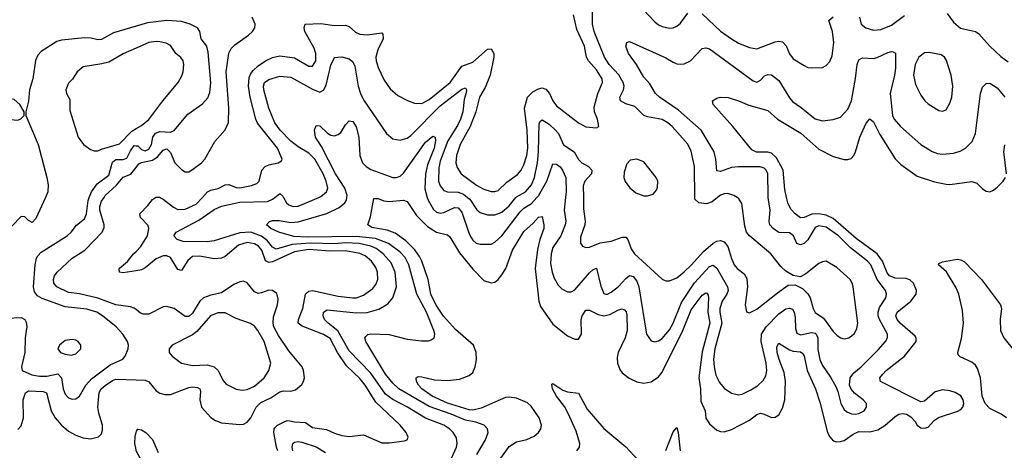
# Model space of a CAD drawing. Header units: inches. Extents: x 1694797 to 1849917, y 907313 to 1017959.
# Tile 297 of 656: x 1709361 to 1714769, y 988613 to 990975. Entities that reach past the tile are written whole.
import ezdxf

# ---------------------------------------------------------------- set-up
doc = ezdxf.new("R2010")
doc.units = ezdxf.units.IN
doc.header["$MEASUREMENT"] = 0
for name, color, linetype in [('B7908', 7, 'Continuous'), ('B7909', 7, 'Continuous'), ('B7918', 7, 'Continuous'), ('B7919', 7, 'Continuous')]:
    doc.layers.add(name, color=color, linetype=linetype)

msp = doc.modelspace()

# ---------------------------------------------------------------- linework, layer by layer
at = {"layer": 'B7908', "color": 5}
for points, elevation in [([(1709290, 989338.4), (1709370, 989341.3), (1709389.4, 989329.4), (1709396.2, 989316.2), (1709399.4, 989290), (1709391, 989229), (1709388.8, 989150), (1709370.3, 989070), (1709375.5, 989050), (1709427.3, 989027.3), (1709470, 989018.5), (1709510, 989018.5), (1709571.4, 989031.4), (1709590.5, 989010.5), (1709599.5, 988950), (1709610, 988920.3), (1709630, 988900.9), (1709650, 988894), (1709670, 988895.6), (1709690, 988910.3), (1709724.9, 988970), (1709755.9, 989004.1), (1709858.5, 989081.5), (1709926.7, 989113.3), (1709939.7, 989130), (1709956.2, 989170), (1709958.4, 989190), (1709953.6, 989210), (1709927.1, 989250), (1709891.1, 989290), (1709816.1, 989350), (1709783.9, 989370), (1709730, 989386.5), (1709610, 989399.6), (1709485.4, 989445.4), (1709459.7, 989459.7), (1709442.7, 989482.7), (1709436.5, 989510), (1709446.2, 989630), (1709453.9, 989666.1), (1709460.2, 989679.8), (1709479.4, 989700.6), (1709622.4, 989790), (1709644.1, 989810), (1709672.3, 989847.7), (1709717.2, 989882.8), (1709728.1, 989910), (1709736.5, 989983.5), (1709743, 990000)], 940), ([(1709502.6, 990000), (1709450, 989885.2), (1709430, 989862), (1709410, 989873.2), (1709390, 989893.2), (1709370, 989896), (1709318, 989842)], 940), ([(1710000, 989385.1), (1709990, 989392.9), (1709970, 989400.7), (1709890, 989410.3), (1709790, 989447.5), (1709690, 989472), (1709630, 989478.6), (1709564.9, 989510), (1709548.9, 989530), (1709546.6, 989550), (1709552.8, 989570), (1709567.2, 989590), (1709650, 989666.9), (1709718.3, 989710), (1709814.1, 989810), (1709825.1, 989834.9), (1709824.6, 989850), (1709801.3, 989930), (1709800.6, 989950), (1709810, 989978.9), (1709824.3, 990000)], 920), ([(1710000, 989597.3), (1709930, 989586.2), (1709909.5, 989590), (1709907.8, 989610), (1709952.3, 989647.7), (1709986.5, 989690), (1710000, 989703.3)], 880), ([(1709350, 988726.9), (1709370, 988746.8), (1709381.1, 988790), (1709380.8, 988890), (1709392.1, 988927.9), (1709410, 988938.5), (1709490, 988936), (1709508.5, 988928.5), (1709533.5, 988830), (1709556.8, 988790), (1709590, 988750.7), (1709630, 988717.9), (1709670, 988695.3), (1709710, 988681), (1709750, 988675.1), (1709793.9, 988686.1), (1709810, 988702.6), (1709816.4, 988723.6), (1709815.7, 988750), (1709796.3, 988816.3), (1709791.1, 988850), (1709798.3, 988930), (1709809.4, 988950), (1709830, 988968.2), (1709870, 988996.3), (1709890, 989003.3), (1710000, 988999.4)], 920), ([(1710000, 988615.5), (1709994, 988650), (1709995, 988690), (1710000, 988709.5)], 880)]:
    msp.add_lwpolyline(points, dxfattribs=dict(at, elevation=elevation))
at = {"layer": 'B7908', "color": 5, "elevation": 960}
msp.add_lwpolyline([(1709650, 989221.3), (1709610, 989214.7), (1709579.1, 989190), (1709570.5, 989170), (1709585.5, 989150), (1709610, 989140.8), (1709644.9, 989135.1), (1709670, 989141.3), (1709696.2, 989170), (1709697.6, 989190), (1709682.7, 989210), (1709670, 989216.9)], close=True, dxfattribs=at)
at = {"layer": 'B7909', "color": 5}
for points, elevation in [([(1710000, 990939.8), (1709876.1, 990903.9), (1709810, 990865.8), (1709790, 990863.9), (1709753.4, 990873.4), (1709716.5, 990876.5), (1709590, 990863.4), (1709565.1, 990854.9), (1709478.8, 990801.2), (1709459.9, 990780.1), (1709448.2, 990751.8), (1709433.4, 990650), (1709415.5, 990590), (1709410, 990528), (1709394, 990470), (1709394, 990450), (1709463.1, 990290), (1709510.4, 990109.6), (1709517.6, 990070), (1709516.4, 990030), (1709502.6, 990000)], 940), ([(1710000, 990819.1), (1709930, 990788.5), (1709850, 990742.4), (1709812.2, 990732.2), (1709710, 990716.8), (1709676.5, 990690), (1709651, 990649), (1709630, 990627.3), (1709614, 990590), (1709619, 990570), (1709636.7, 990536.7), (1709636.8, 990476.8), (1709681.7, 990330), (1709711, 990291), (1709750, 990262.3), (1709770, 990255.3), (1709790, 990255.8), (1709810, 990265.4), (1709910, 990293.5), (1709976.4, 990363.6), (1710000, 990377.4)], 960), ([(1709743, 990000), (1709754.9, 990030), (1709785.8, 990074.2), (1709850, 990122.8), (1709870, 990194.2), (1709890, 990208), (1709930, 990208.6), (1709950, 990215.7), (1709970, 990256.3), (1709990, 990284.8), (1710000, 990283.8)], 940), ([(1709824.3, 990000), (1709831.1, 990010), (1709893, 990067), (1709928.6, 990111.4), (1709971.9, 990128.1), (1710000, 990163.7)], 920)]:
    msp.add_lwpolyline(points, dxfattribs=dict(at, elevation=elevation))
at = {"layer": 'B7909', "color": 5, "elevation": 940}
msp.add_lwpolyline([(1709310, 990541.7), (1709270.7, 990530), (1709257.1, 990510), (1709258, 990490), (1709279.5, 990450), (1709310, 990427.7), (1709350, 990424.2), (1709368, 990432), (1709385.2, 990450), (1709385.2, 990470), (1709362.4, 990510), (1709330, 990537.7)], close=True, dxfattribs=at)
at = {"layer": 'B7918', "color": 5}
for points, elevation in [([(1710000, 989703.3), (1710027.3, 989730), (1710062.4, 989790), (1710069.9, 989829.9), (1710065.8, 989845.8), (1710025, 989890), (1710021.5, 989910), (1710065.1, 989954.9), (1710090, 989988.2), (1710106.7, 990000)], 880), ([(1710131.1, 990000), (1710150, 989990.1), (1710206.1, 989946.1), (1710230, 989933.6), (1710270, 989934.8), (1710330, 989963.6), (1710364.4, 990000)], 880), ([(1711713.6, 988530), (1711759.5, 988630), (1711764.3, 988650), (1711760.2, 988680.2), (1711741.8, 988710), (1711721, 988730), (1711690, 988750.8), (1711590, 988788.2), (1711490.6, 988850), (1711410, 988891.4), (1711370, 988921.5), (1711290, 989035.1), (1711170, 989157.7), (1711107.6, 989267.6), (1711054.6, 989310), (1711035.9, 989330), (1711028, 989350), (1711029.9, 989370.1), (1711050, 989382.6), (1711210, 989367.5), (1711270, 989368.3), (1711332.9, 989387.1), (1711383, 989417), (1711411.4, 989450), (1711431.4, 989510), (1711423.5, 989590), (1711401.7, 989641.7), (1711358.2, 989690), (1711319.2, 989719.2), (1711290, 989733.3), (1711226.4, 989746.4), (1711150, 989750.3), (1711090, 989744.8), (1710957.1, 989750), (1710858.5, 989741.5), (1710770, 989716.3), (1710750, 989726.8), (1710721.7, 989761.7), (1710690, 989787.1), (1710630, 989808.7), (1710570, 989806.1), (1710430, 989762.8), (1710390, 989756.8), (1710258.1, 989758.1), (1710225.6, 989770), (1710206.9, 989790), (1710219.6, 989810), (1710345.2, 989874.8), (1710430, 989933.1), (1710470, 989952), (1710570, 989973.9), (1710722.2, 989977.8), (1710749.6, 989990.4), (1710761.7, 990000)], 860), ([(1711871.8, 988590), (1711920.2, 988670), (1711934.4, 988710), (1711929.8, 988730), (1711911.3, 988751.4), (1711867.1, 988767.1), (1711810, 988777.1), (1711731.3, 988811.3), (1711610, 988853.6), (1711444.2, 988950), (1711410, 988980.4), (1711370, 989029.9), (1711262.2, 989210), (1711257.6, 989230), (1711262.2, 989237.8), (1711272.7, 989247.3), (1711290, 989251.3), (1711390, 989248.4), (1711490, 989221.7), (1711567.2, 989212.7), (1711606.2, 989213.8), (1711622, 989218), (1711637.2, 989230), (1711641.6, 989250), (1711636.4, 989270), (1711595.3, 989370), (1711541.7, 989470), (1711498.2, 989630), (1711477.4, 989670), (1711450, 989700.6), (1711387.2, 989747.2), (1711314.9, 989774.9), (1711210, 989786.6), (1710941.5, 989781.5), (1710866.6, 989786.6), (1710784.7, 989810), (1710740.4, 989830), (1710716.3, 989850), (1710732.9, 989867.1), (1710750, 989872.9), (1710786.7, 989873.3), (1710850, 989863.3), (1710890, 989866.2), (1711048.8, 989911.2), (1711115.8, 989944.2), (1711146.1, 989970), (1711155.2, 989984.8), (1711157.5, 990000)], 840), ([(1710810.8, 990000), (1710827, 989970), (1710839, 989959), (1710862.8, 989950), (1710890, 989951.7), (1711004.3, 990000)], 860), ([(1712003.2, 988570), (1712050, 988632.9), (1712090, 988658.2), (1712147.4, 988672.6), (1712186, 988690), (1712211, 988710), (1712223.1, 988730), (1712226.8, 988750), (1712215, 988790), (1712170, 988855.7), (1712150, 988873.6), (1712090, 988898.6), (1712050, 988904.8), (1712030, 988901.7), (1711896.4, 988843.6), (1711850, 988832.6), (1711830, 988833.8), (1711710, 988872.1), (1711627.4, 988910), (1711569.9, 988950), (1711552.1, 988970), (1711540.4, 988990), (1711538, 989010), (1711550, 989017), (1711570, 989016.5), (1711639.8, 988999.8), (1711710, 988995), (1711776.3, 989003.7), (1711830, 989023.8), (1711850, 989040.3), (1711862.8, 989070), (1711869.9, 989110.1), (1711869, 989150), (1711853.5, 989190), (1711755.1, 989275.1), (1711688.9, 989348.9), (1711648.4, 989408.4), (1711619.6, 989470), (1711604, 989550), (1711569.2, 989650), (1711556.7, 989676.7), (1711531.9, 989711.9), (1711482.4, 989762.4), (1711423.8, 989803.8), (1711379.8, 989819.8), (1711294.5, 989834.5), (1711274, 989850), (1711287.2, 989892.8), (1711305.9, 989994.1), (1711330, 989994.3), (1711361.5, 989981.5), (1711390, 989976.9), (1711470, 989985.2), (1711490, 989977), (1711540.9, 989900.9), (1711601.1, 989841.1), (1711650, 989810.1), (1711710, 989795.2), (1711723.3, 989783.3), (1711776.2, 989696.2), (1711850, 989605.9), (1711910, 989544.6), (1711950, 989531), (1711970, 989535), (1711990, 989549.4), (1712010, 989574.5), (1712030.8, 989610), (1712067.6, 989710), (1712130, 989812.5), (1712181.7, 989858.3), (1712210, 989891.3), (1712230, 989894.9), (1712240.5, 989850), (1712240.8, 989830), (1712218.3, 989770), (1712205.5, 989714.5), (1712191.9, 989610), (1712211.6, 989431.6), (1712222.4, 989402.4), (1712290, 989304.7), (1712370, 989240.2), (1712410, 989222.8), (1712430, 989223.2), (1712446.8, 989250), (1712445.3, 989330), (1712450, 989350.3), (1712470, 989382), (1712490, 989381.8), (1712537.8, 989357.8), (1712570, 989349.6), (1712601.9, 989358.1), (1712650, 989382.8), (1712670, 989388.4), (1712683, 989383), (1712692, 989372), (1712695.3, 989355.3), (1712698, 989270), (1712687.4, 989230), (1712647.6, 989150), (1712642.7, 989122.7), (1712644.4, 989090), (1712656.6, 989056.6), (1712670, 989038.2), (1712708.4, 989008.4), (1712750, 988988.4), (1712790, 988981.1), (1712830, 988989.2), (1712870, 989015.9), (1712890, 989040.6), (1713003.8, 989270), (1713050, 989382.7), (1713110, 989464.6), (1713130, 989475.9), (1713134.4, 989474.4), (1713143.2, 989463.2), (1713145, 989450), (1713140.4, 989370), (1713151.1, 989310), (1713110, 989152.6), (1713091.7, 989010), (1713100.3, 988950), (1713102.7, 988882.7), (1713126, 988830), (1713129.7, 988789.7), (1713150, 988757.6), (1713190, 988723.6), (1713210, 988715.2), (1713230, 988714), (1713270, 988726.2), (1713370, 988778.1), (1713410, 988808.6), (1713430, 988815.5), (1713450, 988811.6), (1713490, 988792.9), (1713510, 988793.6), (1713530, 988807.2), (1713550, 988844.6), (1713563, 988890), (1713566.6, 988990), (1713559.5, 989039.5), (1713532.1, 989110), (1713521.7, 989150), (1713519.6, 989180.4), (1713530, 989200.9), (1713590, 989163.3), (1713610, 989156.4), (1713650, 989153.2), (1713663.4, 989143.4), (1713670.1, 989130.1), (1713686.3, 989050), (1713732.4, 988950), (1713756.4, 988876.4), (1713798.7, 988710), (1713810, 988686), (1713830, 988665.4), (1713850, 988658.7), (1713870, 988660.1), (1713890, 988666.9), (1713938.7, 988701.3), (1713970, 988715.1), (1714030, 988714.6), (1714074.4, 988725.6), (1714112.1, 988747.9), (1714170, 988798.5), (1714190, 988810.2), (1714210, 988815), (1714231, 988811), (1714256.1, 988796.1), (1714279.5, 988770), (1714290, 988750.7), (1714310, 988735.5), (1714330, 988734.4), (1714350, 988740.4), (1714383.1, 988776.9), (1714407.7, 988792.3), (1714513.4, 988826.6), (1714530, 988836.5), (1714541.4, 988850), (1714547, 988870), (1714542.9, 988890), (1714530, 988910.7), (1714499.7, 988930), (1714470, 988939.5), (1714430, 988944.3), (1714390, 988932.7), (1714330, 988883.1), (1714310, 988879.2), (1714088.3, 988990), (1714086, 989010), (1714101.2, 989030), (1714120.3, 989050), (1714220.3, 989130), (1714284.8, 989210), (1714285.8, 989230), (1714278.9, 989238.9), (1714197.4, 989310), (1714179.9, 989330), (1714173.2, 989350), (1714181.4, 989370), (1714255.9, 989430), (1714285.5, 989470), (1714287.2, 989490), (1714270.6, 989530), (1714250, 989548.2), (1714230, 989555.5), (1714170, 989556.2), (1714137.9, 989570), (1714126.5, 989586.5), (1714100.8, 989650), (1714070.3, 989690), (1713954.7, 989774.7), (1713830, 989884.4), (1713790, 989902.6), (1713749.2, 989910.8), (1713712.5, 989907.5), (1713670, 989889.9), (1713650, 989888.4), (1713619.8, 989910), (1713596.2, 989936.2), (1713580.5, 989970), (1713573.6, 990000)], 820), ([(1711599.9, 990000), (1711604.3, 989984.3), (1711633.7, 989933.7), (1711650, 989920.1), (1711670, 989914.4), (1711690, 989918.1), (1711750, 989945.2), (1711770, 989943.7), (1711790, 989919.7), (1711830, 989801.1), (1711840.7, 989780.7), (1711850, 989766), (1711868.7, 989750), (1711890, 989743.8), (1711950, 989744.2), (1711970, 989754), (1712010, 989790.2), (1712110, 989921), (1712130, 989940.6), (1712172.5, 989967.5), (1712202.2, 990000)], 840), ([(1711820.3, 990000), (1711832.8, 989990), (1711872, 989932), (1711890, 989917.3), (1711930, 989904.8), (1711970, 989904.1), (1712010, 989919.8), (1712050, 989954.2), (1712087, 990000)], 860), ([(1712359.1, 990000), (1712352, 989930), (1712360.3, 989870), (1712357.6, 989850), (1712334, 989790), (1712290, 989725.1), (1712280.1, 989690), (1712276.9, 989636.9), (1712284.8, 989590), (1712296.5, 989556.5), (1712319.3, 989519.3), (1712338.2, 989498.2), (1712370, 989482), (1712390, 989481.6), (1712410, 989492.2), (1712490, 989585.6), (1712510, 989604.6), (1712530, 989611.4), (1712552.3, 989512.3), (1712570, 989473.7), (1712581, 989470), (1712590, 989468.4), (1712610, 989480.2), (1712650, 989512), (1712690, 989555.6), (1712710, 989571), (1712730, 989565.8), (1712750, 989540.7), (1712761.6, 989510), (1712803.9, 989250), (1712830, 989212.4), (1712850, 989207.4), (1712870, 989213.1), (1712890, 989225.5), (1712930, 989274.5), (1712950.3, 989310), (1712996.2, 989423.8), (1713067.8, 989532.2), (1713150, 989621), (1713170, 989628.1), (1713190, 989612.7), (1713249.1, 989510), (1713252.6, 989490), (1713245.6, 989470), (1713220.3, 989430), (1713206.6, 989390), (1713206, 989370), (1713217.7, 989310), (1713179.1, 989170), (1713172.1, 989112.1), (1713174.8, 989070), (1713185.5, 989025.5), (1713204.6, 988984.6), (1713230, 988952.8), (1713270, 988925.8), (1713310, 988917.2), (1713330, 988921.2), (1713376, 988944), (1713413, 988967), (1713444.6, 988995.4), (1713459.4, 989020.6), (1713465, 989050), (1713460.2, 989090), (1713433.1, 989210), (1713435.4, 989250), (1713461.4, 989290), (1713530, 989361.9), (1713570, 989388.1), (1713590, 989392.8), (1713606.2, 989386.2), (1713615.8, 989370), (1713621.1, 989341.1), (1713621.5, 989281.5), (1713630, 989256.2), (1713650, 989246.4), (1713710, 989259.3), (1713730, 989255.2), (1713735.1, 989250), (1713745.1, 989230), (1713745.5, 989165.5), (1713756.4, 989110), (1713770, 989078.5), (1713814.4, 989014.4), (1713843.2, 988963.2), (1713855.6, 988935.6), (1713871.4, 988870), (1713890, 988837), (1713904, 988824), (1713930, 988812.8), (1713950, 988811.5), (1713970, 988814.9), (1713999.7, 988830), (1714012, 988850), (1714011.9, 988870), (1713994.7, 988890), (1713945.8, 988925.8), (1713927.7, 988947.7), (1713918.5, 988970), (1713921.8, 989010), (1713942.2, 989037.8), (1713982.5, 989070), (1714076.3, 989163.7), (1714116.8, 989210), (1714128.2, 989230), (1714128.4, 989250), (1714083.7, 989330), (1714076.5, 989350), (1714075.4, 989370), (1714083.5, 989396.5), (1714117.9, 989450), (1714121.6, 989470), (1714116.5, 989490), (1714070.8, 989550), (1714036, 989630), (1714018.5, 989650), (1713924.3, 989724.3), (1713859, 989790), (1713790, 989837), (1713750, 989844), (1713730, 989834.7), (1713690, 989766.6), (1713670, 989748), (1713650, 989739.6), (1713630, 989746.4), (1713611, 989790), (1713590, 989806.1), (1713530, 989808.3), (1713499.5, 989830), (1713481.9, 989850), (1713477.2, 989870), (1713483.5, 989930), (1713472.9, 990000)], 840), ([(1712457.2, 990000), (1712457.8, 989937.8), (1712467, 989870), (1712466, 989850), (1712442, 989782), (1712441.7, 989750), (1712451.9, 989731.9), (1712470, 989725.3), (1712490, 989727.6), (1712549.9, 989750.1), (1712610, 989760.5), (1712670, 989781.7), (1712690, 989781.6), (1712702.2, 989770), (1712718.9, 989718.9), (1712738.5, 989690), (1712890, 989551.8), (1712910, 989543.1), (1712930, 989542.3), (1712970, 989559.7), (1713010, 989591.8), (1713050, 989628), (1713116.3, 989703.7), (1713170, 989748.5), (1713190, 989760.1), (1713210, 989763.1), (1713230, 989756.8), (1713251, 989730), (1713270, 989664.4), (1713286.2, 989630), (1713302.4, 989610), (1713340.1, 989580.1), (1713355.7, 989555.7), (1713358.6, 989510), (1713344.9, 989410), (1713352.8, 989372.8), (1713370, 989366.4), (1713410, 989386.7), (1713522.5, 989477.5), (1713582, 989518), (1713621.2, 989521.2), (1713661.2, 989501.2), (1713690.8, 989470.8), (1713703.2, 989450), (1713718.8, 989390), (1713729.6, 989369.6), (1713776.9, 989336.9), (1713830, 989265.2), (1713850, 989244.9), (1713870, 989230.3), (1713890, 989224.6), (1713915.1, 989230), (1713945.6, 989254.4), (1713958.8, 989281.2), (1713964, 989310), (1713938.9, 989510), (1713934.2, 989530), (1713923, 989550), (1713850, 989614.8), (1713790, 989649.6), (1713770, 989647.3), (1713750, 989637.6), (1713679.6, 989580.4), (1713650, 989564.5), (1713610, 989571.1), (1713570, 989595.4), (1713541.5, 989621.5), (1713486, 989690), (1713370, 989789.6), (1713353, 989810), (1713343.3, 989843.3), (1713327.5, 989967.5), (1713310, 989995.1), (1713301.3, 990000)], 860), ([(1713193.9, 990000), (1713164.1, 989975.9), (1713134.2, 989965.8), (1713090.9, 989970.9), (1713070, 989989.8), (1713069.8, 990000)], 860), ([(1710779.6, 988610), (1710771.8, 988630), (1710757.5, 988710), (1710758.5, 988730), (1710763.2, 988736.8), (1710777, 988750), (1710810, 988767.9), (1710830, 988775.9), (1710845.1, 988774.9), (1710870, 988768.9), (1710930, 988765), (1710970, 988737.9), (1711046.6, 988726.6), (1711090, 988706), (1711130, 988693.6), (1711170, 988688.5), (1711250, 988696.8), (1711350, 988654.3), (1711390, 988653.4), (1711474.9, 988665.1), (1711489.4, 988670.6), (1711494.8, 988685.2), (1711483.6, 988710), (1711451.1, 988750), (1711316.8, 988876.8), (1711259.1, 988970), (1711230, 989007.2), (1711155.4, 989075.4), (1711106.4, 989150), (1711065.8, 989225.8), (1711030, 989247.7), (1710913.4, 989293.4), (1710891.3, 989310), (1710891.9, 989330), (1710916.9, 989390), (1710930.7, 989469.3), (1710950, 989486.4), (1710970, 989488.7), (1711110, 989458.4), (1711191.1, 989448.9), (1711211.6, 989450), (1711250, 989463.4), (1711300, 989500), (1711316.8, 989523.2), (1711327.7, 989550), (1711326.8, 989590), (1711316.4, 989616.4), (1711294.1, 989650), (1711259.4, 989679.4), (1711230, 989692.7), (1711150, 989707.7), (1711064.7, 989704.7), (1710950, 989713.6), (1710870, 989701.2), (1710750, 989647.6), (1710730, 989642.6), (1710711.6, 989651.6), (1710690.8, 989710), (1710672.8, 989732.8), (1710650, 989746.3), (1710610, 989751.9), (1710562.5, 989737.5), (1710490, 989675.9), (1710470, 989666.5), (1710430, 989663), (1710350, 989677.4), (1710310, 989676), (1710285.1, 989654.9), (1710250, 989598.4), (1710230, 989604.4), (1710190, 989671), (1710170, 989679.9), (1710150, 989680.1), (1710110, 989663.5), (1710050, 989613.6), (1710030, 989602.1), (1710000, 989597.3)], 880), ([(1714781.8, 988790), (1714751.5, 988811.5), (1714690, 988842.7), (1714664.7, 988870), (1714646.9, 988910), (1714638.6, 989010), (1714621.7, 989061.7), (1714610, 989079.6), (1714590, 989096.6), (1714525.9, 989125.9), (1714516.2, 989136.2), (1714513.3, 989150), (1714534.2, 989225.8), (1714545.7, 989310), (1714539.8, 989379.8), (1714519.4, 989470), (1714504.5, 989504.5), (1714452.3, 989592.3), (1714407, 989630), (1714410, 989638), (1714430, 989646.8), (1714510, 989660.8), (1714530, 989657.5), (1714550, 989646), (1714643.8, 989550), (1714747.4, 989410), (1714753.8, 989390), (1714746.6, 989330), (1714748.7, 989270), (1714766.4, 989230), (1714890, 989077)], 780), ([(1710000, 988999.4), (1710050, 988997.7), (1710070, 988988), (1710110, 988938.6), (1710130, 988926.1), (1710158.1, 988918.1), (1710190, 988919.6), (1710290, 988957.5), (1710310, 988960.7), (1710337.9, 988957.9), (1710350.1, 988950.1), (1710354.4, 988934.4), (1710350.8, 988890), (1710359.7, 988850), (1710410, 988792.6), (1710435.8, 988775.8), (1710470, 988763.8), (1710570, 988754.4), (1710590, 988755.5), (1710610, 988766.9), (1710630, 988791.1), (1710659.5, 988850), (1710686, 988874), (1710739.7, 988900.3), (1710790, 988934.3), (1710810, 988938.6), (1710850, 988936.8), (1710875.8, 988944.2), (1710910, 988973.7), (1710920.3, 988990), (1710924.8, 989010), (1710920.7, 989050), (1710913.2, 989070), (1710838.7, 989158.7), (1710782.5, 989242.5), (1710757.6, 989290), (1710753.5, 989310), (1710754.8, 989345.2), (1710777.1, 989410), (1710781.1, 989441), (1710772.6, 989472.6), (1710750, 989488.7), (1710730, 989491.4), (1710690, 989475.7), (1710670, 989473.4), (1710650, 989482.1), (1710610, 989531.8), (1710590, 989539.9), (1710570, 989537.5), (1710538.1, 989521.9), (1710470, 989476.1), (1710410, 989464.5), (1710370, 989449.2), (1710349.7, 989430.3), (1710310, 989365.3), (1710290, 989347.6), (1710270, 989346.9), (1710210, 989389.9), (1710170, 989402.1), (1710150, 989399.2), (1710070, 989359.7), (1710039.6, 989359.6), (1710025.3, 989365.3), (1710000, 989385.1)], 920), ([(1712420.9, 988610), (1712436.7, 988630), (1712438.1, 988650), (1712416.8, 988716.8), (1712374.1, 988814.1), (1712353.1, 988853.1), (1712309.9, 988910), (1712287.9, 988950), (1712284.4, 988975.6), (1712290, 988978.4), (1712343.4, 988943.4), (1712370, 988933), (1712430, 988926.3), (1712478.5, 988838.5), (1712570, 988732.3), (1712691.2, 988631.2), (1712757.8, 988557.8)], 780), ([(1710000, 988709.5), (1710002.1, 988717.9), (1710010, 988728.9), (1710030, 988725.6), (1710054.2, 988710), (1710091.2, 988671.2), (1710121.2, 988601.2)], 880), ([(1712909.3, 988610.7), (1712950, 988714.4), (1712970, 988737.1), (1712977.9, 988710), (1712987.9, 988610)], 780), ([(1710862.2, 988610), (1710856.8, 988630), (1710862, 988650), (1710870, 988658), (1710890, 988660.5), (1710910, 988657), (1710990, 988631.4), (1711040.7, 988600.7)], 860), ([(1710000, 988345.5), (1710006, 988350), (1710015.1, 988364.9), (1710042.1, 988470), (1710034, 988550), (1710000.9, 988610), (1710000, 988615.5)], 880)]:
    msp.add_lwpolyline(points, dxfattribs=dict(at, elevation=elevation))
at = {"layer": 'B7918', "color": 5, "elevation": 940}
msp.add_lwpolyline([(1710450, 989367.7), (1710409.4, 989350), (1710334.8, 989265.2), (1710310, 989245.3), (1710198.8, 989190), (1710182.8, 989170), (1710182.8, 989150), (1710199.1, 989130), (1710250, 989090.4), (1710310, 989078.5), (1710390, 989081.2), (1710430, 989070.1), (1710451.9, 989050), (1710477.1, 988997.1), (1710495.9, 988975.9), (1710550, 988948.4), (1710582.7, 988942.7), (1710610, 988945.7), (1710650, 988965.4), (1710703.8, 989010), (1710729.8, 989050), (1710740.7, 989090), (1710704.5, 989210), (1710668.7, 989270), (1710650, 989293.3), (1710628.4, 989308.4), (1710550, 989336.1), (1710490, 989366.6)], close=True, dxfattribs=at)
at = {"layer": 'B7919', "color": 5}
for points, elevation in [([(1713069.8, 990000), (1713066.8, 990170), (1713050, 990253.3), (1713030, 990292), (1712944.2, 990390), (1712921, 990410), (1712890, 990427.2), (1712810, 990441.8), (1712790, 990449.8), (1712739, 990499), (1712690, 990513.7), (1712660.8, 990530), (1712656.8, 990550), (1712677.6, 990590), (1712681.2, 990610), (1712675.9, 990630), (1712652.3, 990672.3), (1712599, 990730), (1712573.3, 990770), (1712516.5, 990910), (1712506.8, 990950), (1712507.5, 991030)], 860), ([(1712788, 991030), (1712850, 990963.5), (1712870, 990947.3), (1712890, 990938.5), (1712930.9, 990929.1), (1712950, 990930.3), (1712970, 990939.5), (1712990, 990955.6), (1713030, 991011.4)], 860), ([(1710000, 990163.7), (1710016, 990184), (1710030, 990192.2), (1710090, 990203.8), (1710117.3, 990222.7), (1710150, 990259.8), (1710170, 990267.5), (1710190, 990247.2), (1710212.5, 990190), (1710250, 990152.4), (1710270, 990140.9), (1710290, 990140.9), (1710310, 990152.7), (1710359.8, 990190), (1710378.4, 990210), (1710432.4, 990307.6), (1710489.9, 990370.1), (1710508.7, 990411.3), (1710510.3, 990489.7), (1710495.7, 990690), (1710508.9, 990791.1), (1710522.8, 990817.2), (1710541.9, 990838.1), (1710618.5, 990890), (1710639.2, 990910), (1710651.9, 990930), (1710654, 990950), (1710637.2, 990990)], 920), ([(1710000, 990283.8), (1710010, 990282.8), (1710030, 990263.6), (1710050, 990255.1), (1710070, 990265.3), (1710085.4, 990290), (1710091.8, 990330), (1710106.6, 990353.4), (1710130, 990361.1), (1710190, 990357.8), (1710210, 990367.1), (1710283.9, 990456.1), (1710365.9, 990514.1), (1710394.1, 990545.9), (1710405.1, 990574.9), (1710410.5, 990629.5), (1710396.2, 990796.2), (1710389.4, 990829.4), (1710358.5, 990870), (1710350.9, 990910.9), (1710337.2, 990930), (1710297.7, 990950), (1710250, 990965.8), (1710170, 990970.3), (1710062.2, 990957.8), (1710000, 990939.8)], 940), ([(1710364.4, 990000), (1710392.7, 990030), (1710410, 990040.1), (1710450.3, 990049.8), (1710490, 990069.6), (1710510, 990070.1), (1710550, 990054.4), (1710570, 990053.2), (1710633.8, 990066.2), (1710662.9, 990077.1), (1710677.1, 990090), (1710691.3, 990150), (1710709, 990170), (1710730, 990179.5), (1710781.2, 990190), (1710799, 990201), (1710803.5, 990210), (1710777.1, 990270), (1710668.1, 990408.1), (1710658.4, 990430), (1710626.2, 990550), (1710618.2, 990610), (1710621.2, 990658.8), (1710630, 990680.5), (1710642.9, 990697.1), (1710670, 990721.4), (1710711.4, 990748.6), (1710750, 990767.4), (1710790, 990777.4), (1710870, 990765.1), (1710950, 990719.8), (1710970, 990720.6), (1710987.5, 990750), (1710988.5, 990790), (1710978.3, 990818.3), (1710927.4, 990910), (1710922.7, 990930), (1710929.6, 990950), (1711015.1, 990955.1), (1711090, 990943.2), (1711150, 990945.5), (1711170, 990938.2), (1711206.4, 990906.4), (1711230, 990895.4), (1711270, 990892), (1711350, 990902.4), (1711356.4, 990896.4), (1711357, 990870), (1711327.7, 990810), (1711317.4, 990770), (1711318.4, 990750), (1711330, 990712.7), (1711362.9, 990642.9), (1711395.3, 990595.3), (1711438.6, 990558.6), (1711491, 990531), (1711530, 990516.9), (1711570, 990515.5), (1711610, 990537.7), (1711724.9, 990630), (1711790, 990720.6), (1711850, 990741.9), (1711930, 990813.4), (1711950, 990815.8), (1711964.8, 990790), (1711965.1, 990770), (1711945, 990670), (1711916.8, 990603.2), (1711886.1, 990550), (1711866.4, 990470), (1711836.2, 990390), (1711779.6, 990290), (1711759.8, 990230), (1711755.7, 990190), (1711763.5, 990163.5), (1711786.2, 990130), (1711870, 990067.3), (1711910, 990044.6), (1711950, 990031.9), (1711970, 990031.9), (1711990, 990038.9), (1712037.1, 990082.9), (1712094.7, 990125.3), (1712115.8, 990150), (1712130, 990179), (1712146.7, 990230), (1712151.5, 990270), (1712147.6, 990370), (1712134.5, 990490), (1712149.9, 990550.1), (1712180.1, 990579.9), (1712210, 990596.6), (1712230, 990601.2), (1712250, 990593.8), (1712270.7, 990570.7), (1712290, 990530.2), (1712310, 990502.9), (1712430, 990408.9), (1712470, 990388), (1712530, 990382.8), (1712542, 990390), (1712534, 990430), (1712518, 990470), (1712516.1, 990496.1), (1712536.3, 990570), (1712562.4, 990630), (1712559.5, 990650), (1712530, 990700.6), (1712485.9, 990750), (1712473.6, 990770), (1712462.8, 990830), (1712421.2, 990921.2), (1712402.7, 991002.7)], 880), ([(1713110, 991007.1), (1713210, 990913), (1713270, 990870.9), (1713310, 990847.3), (1713370, 990822.2), (1713410, 990815.6), (1713510, 990854.4), (1713530, 990857.1), (1713550, 990853), (1713570.9, 990830.9), (1713590, 990788.4), (1713610, 990759.6), (1713670, 990723.1), (1713690, 990713.4), (1713710, 990710.3), (1713770, 990712.2), (1713790, 990723.7), (1713810, 990745.5), (1713823.3, 990776.7), (1713832.6, 990850), (1713826.1, 990910), (1713805.4, 990970), (1713829, 990991)], 860), ([(1713973.4, 990990), (1713982.4, 990950), (1714008, 990930), (1714050, 990917.6), (1714090, 990922.3), (1714150, 990944.3), (1714221.1, 990999)], 860), ([(1714454.9, 991010), (1714490, 990962), (1714528.9, 990928.9), (1714610, 990910.3), (1714630, 990897.7), (1714690.2, 990830), (1714750, 990772.8), (1714790, 990743.5)], 860), ([(1710000, 990377.4), (1710030, 990395), (1710070, 990427.3), (1710147.3, 990530), (1710230.8, 990630), (1710252.5, 990667.5), (1710258.8, 990690), (1710262, 990730), (1710258.5, 990750), (1710247, 990767), (1710218, 990790), (1710190, 990832.8), (1710165.7, 990845.7), (1710130, 990854.2), (1710110, 990856.1), (1710070, 990849.7), (1710000, 990819.1)], 960), ([(1713472.9, 990000), (1713471.3, 990010), (1713470.9, 990130), (1713461.6, 990150), (1713450, 990160.8), (1713428.1, 990168.1), (1713310, 990168.3), (1713270, 990165.1), (1713210, 990142), (1713190, 990145.6), (1713184.7, 990210), (1713174.9, 990250), (1713103.8, 990370), (1712979.6, 990479.6), (1712874.6, 990550), (1712852.7, 990570), (1712822.5, 990622.5), (1712790, 990659.7), (1712748.3, 990730), (1712705.2, 990790), (1712691.2, 990830), (1712696, 990850), (1712710, 990856), (1712910, 990765.4), (1712950, 990742), (1712970, 990733.8), (1712990, 990731.8), (1713010, 990732.9), (1713044.7, 990750), (1713110, 990816.9), (1713130, 990821.5), (1713150, 990815.5), (1713390, 990640.3), (1713410, 990632.2), (1713430, 990643.8), (1713451.9, 990668.1), (1713470, 990675.3), (1713490, 990673.6), (1713530, 990642.2), (1713590, 990546), (1713606.6, 990526.6), (1713654.1, 990494.1), (1713730, 990431.1), (1713770, 990420.6), (1713830, 990426.9), (1713870, 990439.6), (1713910, 990485.2), (1713929.2, 990530), (1713951.9, 990651.9), (1713961, 990730), (1713970, 990755.8), (1713990, 990766.5), (1714050, 990762.7), (1714070, 990767.2), (1714130, 990795.6), (1714150, 990801.5), (1714159.4, 990799.4), (1714171, 990791), (1714171, 990710), (1714166.4, 990670), (1714142.2, 990570), (1714154.8, 990450), (1714163.8, 990430), (1714199.7, 990390), (1714310.3, 990290), (1714372.2, 990252.2), (1714401.8, 990241.8), (1714430, 990238.1), (1714490, 990243.7), (1714526.1, 990253.9), (1714555.3, 990270), (1714592.9, 990307.1), (1714610, 990350.8), (1714638, 990570), (1714650, 990605.3), (1714670, 990626), (1714690, 990626.3), (1714730, 990600.8), (1714771.2, 990550)], 840), ([(1711004.3, 990000), (1711015.3, 990004.7), (1711046.2, 990030), (1711052.9, 990050), (1711043.7, 990090), (1711027, 990130), (1710981.6, 990210), (1710950, 990242.8), (1710890, 990278.5), (1710850, 990308.4), (1710791.6, 990370), (1710763, 990410), (1710730, 990489.6), (1710701.4, 990590), (1710699.5, 990610), (1710706.4, 990630), (1710730, 990647.7), (1710790, 990665), (1710850, 990659.1), (1710970, 990593.4), (1711010, 990577.4), (1711030, 990587.7), (1711044, 990616), (1711070, 990724.9), (1711090, 990768.4), (1711130, 990771.7), (1711170, 990760.3), (1711190, 990743.8), (1711201.1, 990721.1), (1711220.5, 990610), (1711232.7, 990570), (1711250, 990534.7), (1711374.9, 990350), (1711410, 990322), (1711450, 990313.6), (1711490, 990324.7), (1711510, 990340.2), (1711670, 990501.9), (1711790, 990594), (1711810, 990602), (1711816, 990590), (1711813.4, 990573.4), (1711802.6, 990537.4), (1711794.2, 990470), (1711782, 990430), (1711765.7, 990394.3), (1711713.3, 990310), (1711670, 990199.2), (1711662.8, 990162.8), (1711661.5, 990090), (1711670, 990064.4), (1711690, 990037.8), (1711710.1, 990030.1), (1711770, 990028.2), (1711798, 990018), (1711820.3, 990000)], 860), ([(1713573.6, 990000), (1713563.5, 990043.5), (1713554.1, 990150), (1713517.6, 990217.6), (1713490, 990242.7), (1713470, 990248), (1713408.2, 990248.2), (1713381.5, 990261.5), (1713277.2, 990390), (1713169.3, 990510), (1713166.6, 990530), (1713190, 990545.5), (1713208, 990550), (1713251.6, 990548.4), (1713309.7, 990530.3), (1713366.1, 990506.1), (1713470, 990477.3), (1713523.2, 990430), (1713652.3, 990352.3), (1713750, 990264.3), (1713830, 990223.9), (1713890, 990207.5), (1713910, 990207.3), (1713927.1, 990212.9), (1713941.8, 990230), (1713952.5, 990250), (1713976.1, 990330), (1714010, 990408.2), (1714030, 990430.4), (1714050, 990414.9), (1714085.2, 990345.2), (1714170, 990211.6), (1714201.5, 990181.5), (1714290, 990116.9), (1714385.3, 990085.3), (1714450, 990072.8), (1714470, 990071.1), (1714590, 990087.9), (1714618.5, 990078.5), (1714650, 990046.7), (1714670, 990034.4), (1714690, 990030.5), (1714710, 990039.1), (1714730, 990057.1), (1714762.9, 990090), (1714776.3, 990110)], 820), ([(1711157.5, 990000), (1711159, 990010), (1711146.5, 990050), (1711094.9, 990130), (1711018.6, 990278.6), (1710985.7, 990330), (1710981.1, 990370), (1710990, 990394.8), (1711010, 990393.7), (1711051.8, 990351.8), (1711070, 990341.4), (1711090, 990338.2), (1711110, 990344.7), (1711124.1, 990355.9), (1711150, 990398.4), (1711170, 990419.5), (1711190, 990416.5), (1711210, 990387.3), (1711224.2, 990330), (1711228.9, 990230), (1711243.2, 990190), (1711263.2, 990170), (1711290, 990154.1), (1711410, 990110.2), (1711430, 990110.2), (1711450, 990117.1), (1711470, 990132.7), (1711590, 990303.2), (1711630, 990335.6), (1711643.8, 990330), (1711645, 990310), (1711637.2, 990270), (1711600.6, 990179.4), (1711590.1, 990129.9), (1711586.6, 990046.6), (1711599.9, 990000)], 840), ([(1712087, 990000), (1712090, 990003.6), (1712139.3, 990030), (1712172.2, 990070), (1712188.4, 990110), (1712204.5, 990190), (1712210.5, 990250), (1712214.5, 990405.5), (1712221.1, 990419), (1712230, 990425.5), (1712270, 990401.3), (1712303.8, 990370), (1712320.8, 990350), (1712348.2, 990288.2), (1712406.4, 990250), (1712430, 990207.7), (1712449.3, 990190), (1712486, 990170), (1712504.1, 990150), (1712501.5, 990130), (1712465.5, 990090), (1712456.6, 990063.4), (1712457.2, 990000)], 860), ([(1714780.5, 990130), (1714766.6, 990250), (1714771.5, 990288.5)], 820), ([(1712202.2, 990000), (1712210.7, 990009.3), (1712256.9, 990090), (1712290, 990184.2), (1712310, 990182.4), (1712330, 990167.9), (1712342.7, 990150), (1712360.9, 990110), (1712362.1, 990030), (1712359.1, 990000)], 840), ([(1710106.7, 990000), (1710110, 990002.3), (1710130, 990000.6), (1710131.1, 990000)], 880), ([(1710761.7, 990000), (1710790, 990022.4), (1710807, 990007), (1710810.8, 990000)], 860), ([(1713301.3, 990000), (1713283.7, 990010), (1713250, 990021.4), (1713230, 990020.3), (1713210, 990013), (1713193.9, 990000)], 860)]:
    msp.add_lwpolyline(points, dxfattribs=dict(at, elevation=elevation))
for points, elevation in [([(1714355.8, 990795.8), (1714330, 990793.5), (1714299.6, 990770), (1714278.9, 990730), (1714271.1, 990670), (1714280.4, 990620.4), (1714310, 990561.6), (1714332.2, 990530), (1714350, 990513.7), (1714410, 990476.4), (1714430, 990472.7), (1714450, 990480.5), (1714470, 990517.3), (1714480.4, 990550), (1714486.2, 990610), (1714476.4, 990670), (1714452, 990752), (1714440.9, 990770), (1714422, 990782)], 860), ([(1712750, 990209.6), (1712714.6, 990205.4), (1712696.2, 990183.8), (1712681, 990139), (1712679.6, 990110), (1712687.1, 990087.1), (1712712.2, 990052.2), (1712744.4, 990024.4), (1712788.7, 990008.7), (1712810, 990008.2), (1712841.3, 990018.7), (1712859.4, 990040.6), (1712864.4, 990055.6), (1712866, 990090), (1712856.9, 990110), (1712790, 990194.5)], 880)]:
    msp.add_lwpolyline(points, close=True, dxfattribs=dict(at, elevation=elevation))

doc.saveas('drawing.dxf')
